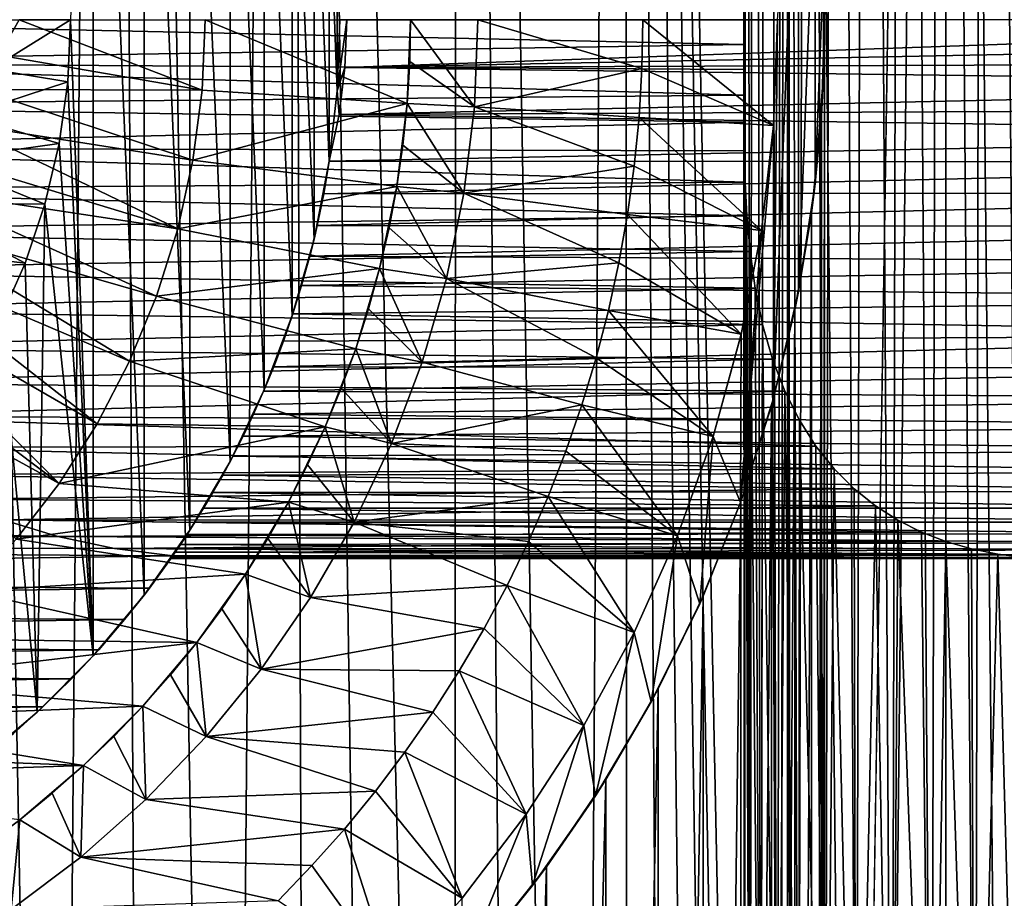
# Model space of a CAD drawing. Header units: metres. Extents: x -30 to 30, y -76 to 64.
# Tile 372 of 541: x 4.62 to 11.93, y 23.48 to 30. Entities that reach past the tile are written whole.
import ezdxf

# ---------------------------------------------------------------- set-up
doc = ezdxf.new("R2010")
doc.units = ezdxf.units.M
doc.layers.add('solid_508511', color=7, linetype='CONTINUOUS')

msp = doc.modelspace()

# ---------------------------------------------------------------- linework, layer by layer
at = {"layer": 'solid_508511'}
for points in [[(4.886701, 9.123749, 22.474878), (5.304138, 57.5, 22.380037), (3.993941, 57.5, 22.650572)], [(4.216583, 9.452147, 22.610184), (4.886701, 9.123749, 22.474878), (3.993941, 57.5, 22.650572)], [(4.886701, 9.123749, 22.474878), (5.537411, 8.744102, 22.323465), (5.304138, 57.5, 22.380037)], [(6.164901, 8.313616, 22.158384), (6.596456, 57.5, 22.033762), (5.304138, 57.5, 22.380037)], [(5.537411, 8.744102, 22.323465), (6.164901, 8.313616, 22.158384), (5.304138, 57.5, 22.380037)], [(6.164901, 8.313616, 22.158384), (6.763581, 7.834317, 21.983038), (6.596456, 57.5, 22.033762)], [(7.85134, 6.743798, 21.618429), (7.866488, 57.5, 21.612919), (6.596456, 57.5, 22.033762)], [(7.327124, 7.309977, 21.80168), (7.85134, 6.743798, 21.618429), (6.596456, 57.5, 22.033762)], [(6.763581, 7.834317, 21.983038), (7.327124, 7.309977, 21.80168), (6.596456, 57.5, 22.033762)], [(7.85134, 6.743798, 21.618429), (8.330356, 6.142282, 21.438404), (7.866488, 57.5, 21.612919)], [(8.760796, 5.510968, 21.266134), (9.10985, 57.5, 21.118963), (7.866488, 57.5, 21.612919)], [(8.330356, 6.142282, 21.438404), (8.760796, 5.510968, 21.266134), (7.866488, 57.5, 21.612919)], [(8.760796, 5.510968, 21.266134), (9.140168, 4.855923, 21.10586), (9.10985, 57.5, 21.118963)], [(10.254039, 1.406145, 20.587732), (10.32235, 57.5, 20.553566), (9.10985, 57.5, 21.118963)], [(10.133088, 2.107877, 20.647532), (10.254039, 1.406145, 20.587732), (9.10985, 57.5, 21.118963)], [(9.962382, 2.805942, 20.730434), (10.133088, 2.107877, 20.647532), (9.10985, 57.5, 21.118963)], [(9.740638, 3.498885, 20.835546), (9.962382, 2.805942, 20.730434), (9.10985, 57.5, 21.118963)], [(9.466598, 4.184027, 20.961477), (9.740638, 3.498885, 20.835546), (9.10985, 57.5, 21.118963)], [(9.140168, 4.855923, 21.10586), (9.466598, 4.184027, 20.961477), (9.10985, 57.5, 21.118963)], [(10.254039, 1.406145, 20.587732), (10.326054, 0.703716, 20.551706), (10.32235, 57.5, 20.553566)], [(11.499981, -54, 19.918594), (11.499999, 57.5, 19.918583), (10.32235, 57.5, 20.553566)], [(10.35, 0.00003, 20.539658), (11.499981, -54, 19.918594), (10.32235, 57.5, 20.553566)], [(10.326054, 0.703716, 20.551706), (10.35, 0.00003, 20.539658), (10.32235, 57.5, 20.553566)], [(10.322361, -54, -20.55356), (10.599998, -0.000289, -20.411762), (11.499999, 57.5, -19.918583)], [(11.499981, -54, -19.918594), (10.322361, -54, -20.55356), (11.499999, 57.5, -19.918583)], [(10.599998, 29.99971, -20.411762), (10.575622, 30.718519, -20.424402), (11.499999, 57.5, -19.918583)], [(10.599998, -0.000289, -20.411762), (10.599998, 29.99971, -20.411762), (11.499999, 57.5, -19.918583)], [(11.499981, -54, 19.918594), (12.638689, -54, 19.216232), (11.499999, 57.5, 19.918583)], [(11.499981, -54, -19.918594), (11.499999, 57.5, -19.918583), (12.638735, 57.5, -19.2162)], [(12.638689, -54, -19.216232), (11.499981, -54, -19.918594), (12.638735, 57.5, -19.2162)], [(12.638689, -54, 19.216232), (12.638735, 57.5, 19.2162), (11.499999, 57.5, 19.918583)], [(10.000314, 30, 7.553102), (10.019211, 51, 7.91537), (10.005083, 19.5, 7.713885)], [(10.019211, 51, 7.91537), (10.045815, 19.5, 8.140492), (10.005083, 19.5, 7.713885)], [(10.019211, 51, 7.91537), (10.076584, 51, 8.326674), (10.045815, 19.5, 8.140492)], [(10.076584, 51, 8.326674), (10.126879, 19.5, 8.561067), (10.045815, 19.5, 8.140492)], [(10.076584, 51, 8.326674), (10.171836, 51, 8.731665), (10.126879, 19.5, 8.561067)], [(10.171836, 51, 8.731665), (10.247416, 19.5, 8.97157), (10.126879, 19.5, 8.561067)], [(10.171836, 51, 8.731665), (10.303877, 51, 9.125592), (10.247416, 19.5, 8.97157)], [(10.303877, 51, 9.125592), (10.406745, 19.5, 9.369562), (10.247416, 19.5, 8.97157)], [(10.303877, 51, 9.125592), (10.471714, 51, 9.50572), (10.406745, 19.5, 9.369562)], [(10.471714, 51, 9.50572), (10.6029, 19.5, 9.750035), (10.406745, 19.5, 9.369562)], [(10.471714, 51, 9.50572), (10.67415, 51, 9.869149), (10.6029, 19.5, 9.750035)], [(10.67415, 51, 9.869149), (10.83431, 19.5, 10.110109), (10.6029, 19.5, 9.750035)], [(10.67415, 51, 9.869149), (10.908773, 51, 10.211659), (10.83431, 19.5, 10.110109)], [(10.908773, 51, 10.211659), (11.099326, 19.5, 10.447104), (10.83431, 19.5, 10.110109)], [(10.908773, 51, 10.211659), (11.174505, 51, 10.53168), (11.099326, 19.5, 10.447104)], [(11.174505, 51, 10.53168), (11.394537, 19.5, 10.756702), (11.099326, 19.5, 10.447104)], [(11.174505, 51, 10.53168), (11.46839, 51, 10.82556), (11.394537, 19.5, 10.756702)], [(11.46839, 51, 10.82556), (11.718252, 19.5, 11.037206), (11.394537, 19.5, 10.756702)], [(11.46839, 51, 10.82556), (11.787989, 51, 11.090961), (11.718252, 19.5, 11.037206)], [(11.787989, 51, 11.090961), (12.067386, 19.5, 11.285813), (11.718252, 19.5, 11.037206)], [(11.787989, 51, 11.090961), (12.131223, 51, 11.326081), (12.067386, 19.5, 11.285813)], [(5, 30, -13.5), (5.167196, 25.277704, -13.5), (5.167195, 34.722298, -13.5)], [(5.546257, 25.729284, -13.5), (5.546256, 34.270718, -13.5), (5.167195, 34.722298, -13.5)], [(5.546257, 25.729284, -13.5), (5.167195, 34.722298, -13.5), (5.167196, 25.277704, -13.5)], [(5.885984, 26.211176, -13.5), (5.885983, 33.788826, -13.5), (5.546256, 34.270718, -13.5)], [(5.885984, 26.211176, -13.5), (5.546256, 34.270718, -13.5), (5.546257, 25.729284, -13.5)], [(6.183922, 26.719894, -13.5), (6.183921, 33.280106, -13.5), (5.885983, 33.788826, -13.5)], [(6.183922, 26.719894, -13.5), (5.885983, 33.788826, -13.5), (5.885984, 26.211176, -13.5)], [(6.438029, 27.251953, -13.5), (6.438029, 32.748047, -13.5), (6.183921, 33.280106, -13.5)], [(6.438029, 27.251953, -13.5), (6.183921, 33.280106, -13.5), (6.183922, 26.719894, -13.5)], [(6.646432, 27.803427, -13.5), (6.646432, 32.196575, -13.5), (6.438029, 32.748047, -13.5)], [(6.646432, 27.803427, -13.5), (6.438029, 32.748047, -13.5), (6.438029, 27.251953, -13.5)], [(6.807707, 28.370552, -13.5), (6.807707, 31.629448, -13.5), (6.646432, 32.196575, -13.5)], [(6.807707, 28.370552, -13.5), (6.646432, 32.196575, -13.5), (6.646432, 27.803427, -13.5)], [(10.221005, 27.190891, -19.5), (10.406131, 32.018024, -19.5), (10.406131, 27.981976, -19.5)], [(10.25, 30, -19.5), (10.406131, 32.018024, -19.5), (10.221005, 27.190891, -19.5)], [(10.406131, 27.981976, -19.5), (10.406131, 32.018024, -19.5), (10.530078, 31.215565, -19.5)], [(6.920686, 28.949228, -13.5), (6.920686, 31.050772, -13.5), (6.807707, 31.629448, -13.5)], [(6.920686, 28.949228, -13.5), (6.807707, 31.629448, -13.5), (6.807707, 28.370552, -13.5)], [(10.406131, 27.981976, -19.5), (10.530078, 31.215565, -19.5), (10.530078, 28.784435, -19.5)], [(10.530078, 28.784435, -19.5), (10.530078, 31.215565, -19.5), (10.592212, 30.406275, -19.5)], [(6.980144, 29.473108, -13.5), (6.920686, 31.050772, -13.5), (6.920686, 28.949228, -13.5)], [(6.980144, 29.473108, -13.5), (6.980144, 30.526892, -13.5), (6.920686, 31.050772, -13.5)], [(10.592212, 30.406275, -19.5), (10.575622, 30.718519, -20.424402), (10.599998, 29.99971, -20.411762)], [(6.980144, 29.473108, -13.5), (7.000002, 30, -13.5), (6.980144, 30.526892, -13.5)], [(10.530078, 28.784435, -19.5), (10.592212, 30.406275, -19.5), (10.592212, 29.593725, -19.5)], [(10.592212, 29.593725, -19.5), (10.592212, 30.406275, -19.5), (10.599998, 29.99971, -20.411762)], [(10.00022, 29.816133, 7.544483), (1.612737, 29.681604, -7), (1.598076, 30, -7)], [(10.00022, 29.816133, 7.544483), (1.598076, 30, -7), (10.000314, 30, 7.553102)], [(4.406791, 29.632786, -14.077931), (4.978665, 29.538649, -13.5), (5, 30, -13.5)], [(4.618802, 30, -13.881198), (4.406791, 29.632786, -14.077931), (5, 30, -13.5)], [(4.466999, 29.73707, -20.619387), (4.618802, 30, -20.702564), (5.977163, 29.47707, -21.5)], [(4.618802, 30, -20.702564), (6, 30, -21.5), (5.977163, 29.47707, -21.5)], [(4.978665, 29.538649, -13.5), (5.167196, 25.277704, -13.5), (5, 30, -13.5)], [(5.977163, 29.47707, -21.5), (6, 30, -21.5), (7.499293, 29.378588, -21.5)], [(6, 30, -21.5), (7.525, 30, -21.5), (7.499293, 29.378588, -21.5)], [(6.980144, 29.473108, -13.5), (7.037836, 29.646278, -13.546719), (7.05256, 30, -13.552557)], [(6.980144, 29.473108, -13.5), (7.05256, 30, -13.552557), (7.000002, 30, -13.5)], [(7.037836, 29.646278, -13.546719), (17.071617, 29.842045, 3.807198), (17.077648, 30, 3.811406)], [(7.037836, 29.646278, -13.546719), (17.077648, 30, 3.811406), (7.05256, 30, -13.552557)], [(7.499299, 29.378599, -37.499996), (7.499293, 29.378588, -21.5), (7.525, 30, -21.5)], [(7.518575, 29.689096, -37.499996), (7.499299, 29.378599, -37.499996), (7.525, 30, -21.5)], [(7.525, 30, -37.5), (7.998981, 29.354282, -38), (7.518575, 29.689096, -37.499996)], [(7.525, 30, -37.5), (7.518575, 29.689096, -37.499996), (7.525, 30, -21.5)], [(7.525, 30, -37.5), (8.025, 30, -38), (7.998981, 29.354282, -38)], [(7.998981, 29.354282, -38), (8.025, 30, -38), (9.242871, 29.636885, -38)], [(8.025, 30, -38), (9.25, 30, -38), (9.242871, 29.636885, -38)], [(10.219926, 29.215384, -37), (9.242871, 29.636885, -38), (9.25, 30, -38)], [(10.219926, 29.215384, -37), (9.25, 30, -38), (10.25, 30, -37)], [(10.00022, 29.816133, 7.544483), (10.000314, 30, 7.553102), (10.005083, 19.5, 7.286115)], [(10.000314, 30, 7.553102), (10.005083, 19.5, 7.713885), (10.005083, 19.5, 7.286115)], [(10.219923, 29.215378, -19.5), (10.25, 30, -19.5), (10.221005, 27.190891, -19.5)], [(10.25, 30, -37), (10.25, 30, -19.5), (10.219923, 29.215378, -19.5)], [(10.219926, 29.215384, -37), (10.25, 30, -37), (10.219923, 29.215378, -19.5)], [(10.575622, 0.71852, -20.424402), (10.575619, 29.281378, -20.424404), (10.599998, 29.99971, -20.411762)], [(10.592212, 29.593725, -19.5), (10.599998, 29.99971, -20.411762), (10.575619, 29.281378, -20.424404)], [(10.599998, -0.000289, -20.411762), (10.575622, 0.71852, -20.424402), (10.599998, 29.99971, -20.411762)], [(7.037836, 29.646278, -13.546719), (17.053278, 29.682137, 3.794495), (17.071617, 29.842045, 3.807198)], [(10.000038, 29.630878, 7.518483), (1.612737, 29.681604, -7), (10.00022, 29.816133, 7.544483)], [(10.000038, 29.630878, 7.518483), (10.00022, 29.816133, 7.544483), (10.005083, 19.5, 7.286115)], [(4.466999, 29.73707, -20.619387), (5.977163, 29.47707, -21.5), (4.319108, 29.480913, -20.54748)], [(7.518575, 29.689096, -37.499996), (7.998981, 29.354282, -38), (7.499299, 29.378599, -37.499996)], [(10.000075, 29.440229, 7.473949), (1.656818, 29.364073, -7), (1.612737, 29.681604, -7)], [(10.000075, 29.440229, 7.473949), (1.612737, 29.681604, -7), (10.000038, 29.630878, 7.518483)], [(4.406791, 29.632786, -14.077931), (4.207068, 29.286856, -14.232921), (4.978665, 29.538649, -13.5)], [(6.980144, 29.473108, -13.5), (6.993772, 29.295151, -13.529198), (7.037836, 29.646278, -13.546719)], [(7.037836, 29.646278, -13.546719), (6.993772, 29.295151, -13.529198), (17.021452, 29.51635, 3.772765)], [(7.037836, 29.646278, -13.546719), (17.021452, 29.51635, 3.772765), (17.053278, 29.682137, 3.794495)], [(7.998981, 29.354282, -38), (9.242871, 29.636885, -38), (9.221481, 29.274269, -38)], [(10.219926, 29.215384, -37), (9.221481, 29.274269, -38), (9.242871, 29.636885, -38)], [(10.000075, 29.440229, 7.473949), (10.000038, 29.630878, 7.518483), (10.005083, 19.5, 7.286115)], [(10.530078, 28.784435, -19.5), (10.592212, 29.593725, -19.5), (10.575619, 29.281378, -20.424404)], [(4.319108, 29.480913, -20.54748), (5.908856, 28.958158, -21.5), (4.174129, 29.229803, -20.486511)], [(4.207068, 29.286856, -14.232921), (4.914877, 29.08131, -13.5), (4.978665, 29.538649, -13.5)], [(4.319108, 29.480913, -20.54748), (5.977163, 29.47707, -21.5), (5.908856, 28.958158, -21.5)], [(4.978665, 29.538649, -13.5), (4.914877, 29.08131, -13.5), (5.167196, 25.277704, -13.5)], [(5.908856, 28.958158, -21.5), (5.977163, 29.47707, -21.5), (7.499293, 29.378588, -21.5)], [(6.980144, 29.473108, -13.5), (6.920686, 28.949228, -13.5), (6.993772, 29.295151, -13.529198)], [(6.993772, 29.295151, -13.529198), (16.973608, 29.340031, 3.740842), (17.021452, 29.51635, 3.772765)], [(10.000932, 29.240021, 7.408419), (1.656818, 29.364073, -7), (10.000075, 29.440229, 7.473949)], [(10.000932, 29.240021, 7.408419), (10.000075, 29.440229, 7.473949), (10.005083, 19.5, 7.286115)], [(10.000932, 29.240021, 7.408419), (1.730384, 29.049429, -7), (1.656818, 29.364073, -7)], [(5.908856, 28.958158, -21.5), (7.499293, 29.378588, -21.5), (7.422379, 28.761482, -21.5)], [(6.993772, 29.295151, -13.529198), (16.906176, 29.149515, 3.697327), (16.973608, 29.340031, 3.740842)], [(7.42239, 28.761553, -37.499996), (7.422379, 28.761482, -21.5), (7.499293, 29.378588, -21.5)], [(7.467206, 29.069166, -37.499996), (7.42239, 28.761553, -37.499996), (7.499293, 29.378588, -21.5)], [(7.499299, 29.378599, -37.499996), (7.921102, 28.712803, -38), (7.467206, 29.069166, -37.499996)], [(7.499299, 29.378599, -37.499996), (7.467206, 29.069166, -37.499996), (7.499293, 29.378588, -21.5)], [(7.499299, 29.378599, -37.499996), (7.998981, 29.354282, -38), (7.921102, 28.712803, -38)], [(7.921102, 28.712803, -38), (7.998981, 29.354282, -38), (9.185873, 28.912682, -38)], [(7.998981, 29.354282, -38), (9.221481, 29.274269, -38), (9.185873, 28.912682, -38)], [(4.207068, 29.286856, -14.232921), (4.015855, 28.955664, -14.350577), (4.914877, 29.08131, -13.5)], [(6.993772, 29.295151, -13.529198), (6.920686, 28.949228, -13.5), (16.906176, 29.149515, 3.697327)], [(10.129875, 28.435352, -37), (9.185873, 28.912682, -38), (9.221481, 29.274269, -38)], [(10.129875, 28.435352, -37), (9.221481, 29.274269, -38), (10.219926, 29.215384, -37)], [(10.502293, 1.435873, -20.462206), (10.50224, 28.563742, -20.462233), (10.575619, 29.281378, -20.424404)], [(10.530078, 28.784435, -19.5), (10.575619, 29.281378, -20.424404), (10.50224, 28.563742, -20.462233)], [(10.575622, 0.71852, -20.424402), (10.502293, 1.435873, -20.462206), (10.575619, 29.281378, -20.424404)], [(10.003689, 29.025465, 7.317835), (1.730384, 29.049429, -7), (10.000932, 29.240021, 7.408419)], [(4.174129, 29.229803, -20.486511), (5.795552, 28.447083, -21.5), (4.03107, 28.982018, -20.436298)], [(4.174129, 29.229803, -20.486511), (5.908856, 28.958158, -21.5), (5.795552, 28.447083, -21.5)], [(10.219923, 29.215378, -19.5), (10.221005, 27.190891, -19.5), (9.97617, 26.417252, -19.5)], [(10.12987, 28.435324, -19.5), (10.219923, 29.215378, -19.5), (9.97617, 26.417252, -19.5)], [(10.003689, 29.025465, 7.317835), (10.000932, 29.240021, 7.408419), (10.005083, 19.5, 7.286115)], [(10.219926, 29.215384, -37), (10.219923, 29.215378, -19.5), (10.12987, 28.435324, -19.5)], [(10.129875, 28.435352, -37), (10.219926, 29.215384, -37), (10.12987, 28.435324, -19.5)], [(16.906176, 29.149515, 3.697327), (6.920686, 28.949228, -13.5), (16.814663, 28.941772, 3.640941)], [(10.010162, 28.793875, 7.197742), (1.833847, 28.738335, -7), (1.730384, 29.049429, -7)], [(10.010162, 28.793875, 7.197742), (1.730384, 29.049429, -7), (10.003689, 29.025465, 7.317835)], [(4.015855, 28.955664, -14.350577), (4.80912, 28.63166, -13.5), (4.914877, 29.08131, -13.5)], [(4.914877, 29.08131, -13.5), (4.80912, 28.63166, -13.5), (5.167196, 25.277704, -13.5)], [(7.467206, 29.069166, -37.499996), (7.921102, 28.712803, -38), (7.42239, 28.761553, -37.499996)], [(4.03107, 28.982018, -20.436298), (5.795552, 28.447083, -21.5), (3.889006, 28.735956, -20.396841)], [(5.795552, 28.447083, -21.5), (5.908856, 28.958158, -21.5), (7.422379, 28.761482, -21.5)], [(10.010162, 28.793875, 7.197742), (10.003689, 29.025465, 7.317835), (10.005083, 19.5, 7.286115)], [(4.015855, 28.955664, -14.350577), (3.829648, 28.633144, -14.433737), (4.80912, 28.63166, -13.5)], [(6.879678, 28.707703, -13.422986), (6.920686, 28.949228, -13.5), (6.807707, 28.370552, -13.5)], [(16.814663, 28.941772, 3.640941), (6.920686, 28.949228, -13.5), (6.879678, 28.707703, -13.422986)], [(16.814663, 28.941772, 3.640941), (6.879678, 28.707703, -13.422986), (16.693377, 28.713724, 3.570738)], [(7.921102, 28.712803, -38), (9.185873, 28.912682, -38), (9.136121, 28.553001, -38)], [(10.129875, 28.435352, -37), (9.136121, 28.553001, -38), (9.185873, 28.912682, -38)], [(10.023155, 28.544376, 7.044078), (1.833847, 28.738335, -7), (10.010162, 28.793875, 7.197742)], [(10.023155, 28.544376, 7.044078), (1.96724, 28.433037, -7), (1.833847, 28.738335, -7)], [(5.795552, 28.447083, -21.5), (7.422379, 28.761482, -21.5), (7.29473, 28.1527, -21.5)], [(7.294737, 28.152723, -37.499996), (7.29473, 28.1527, -21.5), (7.422379, 28.761482, -21.5)], [(7.364861, 28.455832, -37.499996), (7.294737, 28.152723, -37.499996), (7.422379, 28.761482, -21.5)], [(7.42239, 28.761553, -37.499996), (7.79182, 28.079521, -38), (7.364861, 28.455832, -37.499996)], [(7.42239, 28.761553, -37.499996), (7.364861, 28.455832, -37.499996), (7.422379, 28.761482, -21.5)], [(7.42239, 28.761553, -37.499996), (7.921102, 28.712803, -38), (7.79182, 28.079521, -38)], [(10.010162, 28.793875, 7.197742), (10.005083, 19.5, 7.286115), (10.045815, 19.5, 6.859508)], [(10.023155, 28.544376, 7.044078), (10.010162, 28.793875, 7.197742), (10.045815, 19.5, 6.859508)], [(10.406131, 27.981976, -19.5), (10.530078, 28.784435, -19.5), (10.50224, 28.563742, -20.462233)], [(3.889006, 28.735956, -20.396841), (5.638171, 27.947914, -21.5), (3.747262, 28.490448, -20.368334)], [(3.889006, 28.735956, -20.396841), (5.795552, 28.447083, -21.5), (5.638171, 27.947914, -21.5)], [(6.831406, 28.472948, -13.329688), (6.879678, 28.707703, -13.422986), (6.807707, 28.370552, -13.5)], [(16.693377, 28.713724, 3.570738), (6.879678, 28.707703, -13.422986), (6.831406, 28.472948, -13.329688)], [(16.693377, 28.713724, 3.570738), (6.831406, 28.472948, -13.329688), (16.536497, 28.464306, 3.487186)], [(7.79182, 28.079521, -38), (7.921102, 28.712803, -38), (9.072279, 28.195499, -38)], [(7.921102, 28.712803, -38), (9.136121, 28.553001, -38), (9.072279, 28.195499, -38)], [(3.829648, 28.633144, -14.433737), (3.646275, 28.315533, -14.483441), (4.662376, 28.193827, -13.5)], [(3.829648, 28.633144, -14.433737), (4.662376, 28.193827, -13.5), (4.80912, 28.63166, -13.5)], [(4.80912, 28.63166, -13.5), (4.662376, 28.193827, -13.5), (4.751496, 24.859644, -13.5)], [(4.80912, 28.63166, -13.5), (4.751496, 24.859644, -13.5), (5.167196, 25.277704, -13.5)], [(10.046385, 28.280107, 6.855553), (1.96724, 28.433037, -7), (10.023155, 28.544376, 7.044078)], [(9.980388, 27.664541, -37), (9.072279, 28.195499, -38), (9.136121, 28.553001, -38)], [(9.980388, 27.664541, -37), (9.136121, 28.553001, -38), (10.129875, 28.435352, -37)], [(10.046385, 28.280107, 6.855553), (10.023155, 28.544376, 7.044078), (10.045815, 19.5, 6.859508)], [(10.379054, 2.152926, -20.52499), (10.378965, 27.84663, -20.525036), (10.50224, 28.563742, -20.462233)], [(10.406131, 27.981976, -19.5), (10.50224, 28.563742, -20.462233), (10.378965, 27.84663, -20.525036)], [(10.502293, 1.435873, -20.462206), (10.379054, 2.152926, -20.52499), (10.50224, 28.563742, -20.462233)], [(3.747262, 28.490448, -20.368334), (5.437827, 27.464247, -21.5), (3.605686, 28.245232, -20.351082)], [(3.747262, 28.490448, -20.368334), (5.638171, 27.947914, -21.5), (5.437827, 27.464247, -21.5)], [(5.638171, 27.947914, -21.5), (5.795552, 28.447083, -21.5), (7.29473, 28.1527, -21.5)], [(6.77661, 28.245703, -13.220076), (6.831406, 28.472948, -13.329688), (6.807707, 28.370552, -13.5)], [(16.536497, 28.464306, 3.487186), (6.831406, 28.472948, -13.329688), (6.77661, 28.245703, -13.220076)], [(16.536497, 28.464306, 3.487186), (6.77661, 28.245703, -13.220076), (16.340538, 28.196878, 3.393612)], [(7.364861, 28.455832, -37.499996), (7.79182, 28.079521, -38), (7.294737, 28.152723, -37.499996)], [(10.046385, 28.280107, 6.855553), (2.130986, 28.134779, -7), (1.96724, 28.433037, -7)], [(9.980381, 27.664522, -19.5), (10.12987, 28.435324, -19.5), (9.97617, 26.417252, -19.5)], [(10.129875, 28.435352, -37), (10.12987, 28.435324, -19.5), (9.980381, 27.664522, -19.5)], [(9.980388, 27.664541, -37), (10.129875, 28.435352, -37), (9.980381, 27.664522, -19.5)], [(3.646275, 28.315533, -14.483441), (4.475797, 27.771267, -13.5), (4.662376, 28.193827, -13.5)], [(6.77661, 28.245703, -13.220076), (6.807707, 28.370552, -13.5), (6.646432, 27.803427, -13.5)], [(10.083994, 28.007328, 6.634614), (2.130986, 28.134779, -7), (10.046385, 28.280107, 6.855553)], [(3.605686, 28.245232, -20.351082), (5.196173, 27.000036, -21.5), (3.464102, 28, -20.345303)], [(3.605686, 28.245232, -20.351082), (5.437827, 27.464247, -21.5), (5.196173, 27.000036, -21.5)], [(6.715975, 28.026253, -13.093792), (6.77661, 28.245703, -13.220076), (6.646432, 27.803427, -13.5)], [(16.340538, 28.196878, 3.393612), (6.77661, 28.245703, -13.220076), (6.715975, 28.026253, -13.093792)], [(10.046385, 28.280107, 6.855553), (10.045815, 19.5, 6.859508), (10.126879, 19.5, 6.438933)], [(10.083994, 28.007328, 6.634614), (10.046385, 28.280107, 6.855553), (10.126879, 19.5, 6.438933)], [(4.662376, 28.193827, -13.5), (4.475797, 27.771267, -13.5), (4.751496, 24.859644, -13.5)], [(5.638171, 27.947914, -21.5), (7.29473, 28.1527, -21.5), (7.117287, 27.556669, -21.5)], [(16.340538, 28.196878, 3.393612), (6.715975, 28.026253, -13.093792), (16.110823, 27.924358, 3.298185)], [(7.117309, 27.556738, -37.499996), (7.117287, 27.556669, -21.5), (7.29473, 28.1527, -21.5)], [(7.212173, 27.852867, -37.499996), (7.117309, 27.556738, -37.499996), (7.29473, 28.1527, -21.5)], [(7.294737, 28.152723, -37.499996), (7.61204, 27.458826, -38), (7.212173, 27.852867, -37.499996)], [(7.294737, 28.152723, -37.499996), (7.212173, 27.852867, -37.499996), (7.29473, 28.1527, -21.5)], [(7.294737, 28.152723, -37.499996), (7.79182, 28.079521, -38), (7.61204, 27.458826, -38)], [(7.79182, 28.079521, -38), (9.072279, 28.195499, -38), (8.994427, 27.840668, -38)], [(9.980388, 27.664541, -37), (8.994427, 27.840668, -38), (9.072279, 28.195499, -38)], [(10.083994, 28.007328, 6.634614), (2.325296, 27.845528, -7), (2.130986, 28.134779, -7)], [(7.61204, 27.458826, -38), (7.79182, 28.079521, -38), (8.902672, 27.489037, -38)], [(7.79182, 28.079521, -38), (8.994427, 27.840668, -38), (8.902672, 27.489037, -38)], [(10.139123, 27.736692, 6.389707), (2.325296, 27.845528, -7), (10.083994, 28.007328, 6.634614)], [(6.650524, 27.815845, -12.950983), (6.715975, 28.026253, -13.093792), (6.646432, 27.803427, -13.5)], [(16.110823, 27.924358, 3.298185), (6.715975, 28.026253, -13.093792), (6.650524, 27.815845, -12.950983)], [(10.139123, 27.736692, 6.389707), (10.083994, 28.007328, 6.634614), (10.126879, 19.5, 6.438933)], [(3.464102, 28, -20.345303), (4.914846, 26.558449, -21.5), (3.322517, 27.754768, -20.351082)], [(3.464102, 28, -20.345303), (5.196173, 27.000036, -21.5), (4.914846, 26.558449, -21.5)], [(5.437827, 27.464247, -21.5), (5.638171, 27.947914, -21.5), (7.117287, 27.556669, -21.5)], [(10.221005, 27.190891, -19.5), (10.406131, 27.981976, -19.5), (10.378965, 27.84663, -20.525036)], [(16.110823, 27.924358, 3.298185), (6.650524, 27.815845, -12.950983), (15.857697, 27.660292, 3.209702)], [(10.139123, 27.736692, 6.389707), (2.549958, 27.56785, -7), (2.325296, 27.845528, -7)], [(6.581141, 27.614927, -12.791359), (6.646432, 27.803427, -13.5), (6.438029, 27.251953, -13.5)], [(6.581141, 27.614927, -12.791359), (6.650524, 27.815845, -12.950983), (6.646432, 27.803427, -13.5)], [(15.857697, 27.660292, 3.209702), (6.650524, 27.815845, -12.950983), (6.581141, 27.614927, -12.791359)], [(7.212173, 27.852867, -37.499996), (7.61204, 27.458826, -38), (7.117309, 27.556738, -37.499996)], [(9.772314, 26.907368, -37), (8.902672, 27.489037, -38), (8.994427, 27.840668, -38)], [(9.772314, 26.907368, -37), (8.994427, 27.840668, -38), (9.980388, 27.664541, -37)], [(10.204939, 2.866962, -20.612114), (10.204907, 27.132915, -20.612129), (10.378965, 27.84663, -20.525036)], [(10.221005, 27.190891, -19.5), (10.378965, 27.84663, -20.525036), (10.204907, 27.132915, -20.612129)], [(10.379054, 2.152926, -20.52499), (10.204939, 2.866962, -20.612114), (10.378965, 27.84663, -20.525036)], [(10.212739, 27.479347, 6.132743), (2.549958, 27.56785, -7), (10.139123, 27.736692, 6.389707)], [(3.322517, 27.754768, -20.351082), (4.914846, 26.558449, -21.5), (3.180942, 27.509552, -20.368334)], [(4.475797, 27.771267, -13.5), (4.302047, 24.478008, -13.5), (4.751496, 24.859644, -13.5)], [(10.139123, 27.736692, 6.389707), (10.126879, 19.5, 6.438933), (10.247416, 19.5, 6.02843)], [(10.212739, 27.479347, 6.132743), (10.139123, 27.736692, 6.389707), (10.247416, 19.5, 6.02843)], [(15.857697, 27.660292, 3.209702), (6.581141, 27.614927, -12.791359), (6.508534, 27.423376, -12.613993)], [(15.857697, 27.660292, 3.209702), (6.508534, 27.423376, -12.613993), (15.59082, 27.413187, 3.134211)], [(9.980388, 27.664541, -37), (9.980381, 27.664522, -19.5), (9.772305, 26.907341, -19.5)], [(9.772314, 26.907368, -37), (9.980388, 27.664541, -37), (9.772305, 26.907341, -19.5)], [(9.772305, 26.907341, -19.5), (9.980381, 27.664522, -19.5), (9.97617, 26.417252, -19.5)], [(10.212739, 27.479347, 6.132743), (2.805204, 27.303654, -7), (2.549958, 27.56785, -7)], [(6.508534, 27.423376, -12.613993), (6.581141, 27.614927, -12.791359), (6.438029, 27.251953, -13.5)], [(3.180942, 27.509552, -20.368334), (4.914846, 26.558449, -21.5), (4.596326, 26.143351, -21.5)], [(5.437827, 27.464247, -21.5), (7.117287, 27.556669, -21.5), (6.891167, 26.977177, -21.5)], [(6.891175, 26.977198, -37.499996), (6.891167, 26.977177, -21.5), (7.117287, 27.556669, -21.5)], [(7.010242, 27.264652, -37.499996), (6.891175, 26.977198, -37.499996), (7.117287, 27.556669, -21.5)], [(7.117309, 27.556738, -37.499996), (7.382826, 26.854433, -38), (7.010242, 27.264652, -37.499996)], [(7.117309, 27.556738, -37.499996), (7.010242, 27.264652, -37.499996), (7.117287, 27.556669, -21.5)], [(7.117309, 27.556738, -37.499996), (7.61204, 27.458826, -38), (7.382826, 26.854433, -38)], [(10.304389, 27.24147, 5.873087), (2.805204, 27.303654, -7), (10.212739, 27.479347, 6.132743)], [(5.196173, 27.000036, -21.5), (5.437827, 27.464247, -21.5), (6.891167, 26.977177, -21.5)], [(6.433765, 27.241983, -12.418592), (6.508534, 27.423376, -12.613993), (6.438029, 27.251953, -13.5)], [(15.59082, 27.413187, 3.134211), (6.508534, 27.423376, -12.613993), (6.433765, 27.241983, -12.418592)], [(7.382826, 26.854433, -38), (7.61204, 27.458826, -38), (8.797281, 27.141615, -38)], [(7.61204, 27.458826, -38), (8.902672, 27.489037, -38), (8.797281, 27.141615, -38)], [(9.772314, 26.907368, -37), (8.797281, 27.141615, -38), (8.902672, 27.489037, -38)], [(10.304389, 27.24147, 5.873087), (10.212739, 27.479347, 6.132743), (10.247416, 19.5, 6.02843)], [(15.59082, 27.413187, 3.134211), (6.433765, 27.241983, -12.418592), (15.317433, 27.187109, 3.074867)], [(10.304389, 27.24147, 5.873087), (3.089878, 27.056135, -7), (2.805204, 27.303654, -7)], [(10.412542, 27.026348, 5.617796), (3.089878, 27.056135, -7), (10.304389, 27.24147, 5.873087)], [(6.433765, 27.241983, -12.418592), (6.438029, 27.251953, -13.5), (6.183922, 26.719894, -13.5)], [(6.357682, 27.070856, -12.2041), (6.433765, 27.241983, -12.418592), (6.183922, 26.719894, -13.5)], [(15.317433, 27.187109, 3.074867), (6.433765, 27.241983, -12.418592), (6.357682, 27.070856, -12.2041)], [(7.010242, 27.264652, -37.499996), (7.382826, 26.854433, -38), (6.891175, 26.977198, -37.499996)], [(10.304389, 27.24147, 5.873087), (10.247416, 19.5, 6.02843), (10.406745, 19.5, 5.630438)], [(10.412542, 27.026348, 5.617796), (10.304389, 27.24147, 5.873087), (10.406745, 19.5, 5.630438)], [(15.317433, 27.187109, 3.074867), (6.357682, 27.070856, -12.2041), (15.042487, 26.983385, 3.032819)], [(7.382826, 26.854433, -38), (8.797281, 27.141615, -38), (8.678308, 26.798529, -38)], [(9.506924, 26.168432, -37), (8.678308, 26.798529, -38), (8.797281, 27.141615, -38)], [(9.506924, 26.168432, -37), (8.797281, 27.141615, -38), (9.772314, 26.907368, -37)], [(9.97617, 26.417252, -19.5), (10.221005, 27.190891, -19.5), (9.978395, 26.42345, -20.722733)], [(10.221005, 27.190891, -19.5), (10.204907, 27.132915, -20.612129), (9.978395, 26.42345, -20.722733)], [(9.978572, 3.576053, -20.722647), (9.978395, 26.42345, -20.722733), (10.204907, 27.132915, -20.612129)], [(10.204939, 2.866962, -20.612114), (9.978572, 3.576053, -20.722647), (10.204907, 27.132915, -20.612129)], [(10.535513, 26.834568, 5.370954), (3.40348, 26.827686, -7), (3.089878, 27.056135, -7)], [(10.535513, 26.834568, 5.370954), (3.089878, 27.056135, -7), (10.412542, 27.026348, 5.617796)], [(6.281, 26.909849, -11.968687), (6.357682, 27.070856, -12.2041), (6.183922, 26.719894, -13.5)], [(15.042487, 26.983385, 3.032819), (6.357682, 27.070856, -12.2041), (6.281, 26.909849, -11.968687)], [(4.914846, 26.558449, -21.5), (5.196173, 27.000036, -21.5), (6.891167, 26.977177, -21.5)], [(15.042487, 26.983385, 3.032819), (6.281, 26.909849, -11.968687), (14.769279, 26.801924, 3.008064)], [(10.412542, 27.026348, 5.617796), (10.406745, 19.5, 5.630438), (10.6029, 19.5, 5.249965)], [(10.535513, 26.834568, 5.370954), (10.412542, 27.026348, 5.617796), (10.6029, 19.5, 5.249965)], [(4.914846, 26.558449, -21.5), (6.891167, 26.977177, -21.5), (6.618061, 26.418541, -21.5)], [(6.204791, 26.759541, -11.711108), (6.281, 26.909849, -11.968687), (6.183922, 26.719894, -13.5)], [(14.769279, 26.801924, 3.008064), (6.281, 26.909849, -11.968687), (6.204791, 26.759541, -11.711108)], [(6.618083, 26.418573, -37.499996), (6.618061, 26.418541, -21.5), (6.891167, 26.977177, -21.5)], [(6.76044, 26.695143, -37.499996), (6.618083, 26.418573, -37.499996), (6.891167, 26.977177, -21.5)], [(6.891175, 26.977198, -37.499996), (7.105839, 26.270695, -38), (6.76044, 26.695143, -37.499996)], [(6.891175, 26.977198, -37.499996), (6.76044, 26.695143, -37.499996), (6.891167, 26.977177, -21.5)], [(6.891175, 26.977198, -37.499996), (7.382826, 26.854433, -38), (7.105839, 26.270695, -38)], [(7.105839, 26.270695, -38), (7.382826, 26.854433, -38), (8.545897, 26.460209, -38)], [(7.382826, 26.854433, -38), (8.678308, 26.798529, -38), (8.545897, 26.460209, -38)], [(9.772314, 26.907368, -37), (9.772305, 26.907341, -19.5), (9.506908, 26.168398, -19.5)], [(9.506924, 26.168432, -37), (9.772314, 26.907368, -37), (9.506908, 26.168398, -19.5)], [(9.506908, 26.168398, -19.5), (9.772305, 26.907341, -19.5), (9.67251, 25.663815, -19.5)], [(9.772305, 26.907341, -19.5), (9.97617, 26.417252, -19.5), (9.67251, 25.663815, -19.5)], [(10.67156, 26.66571, 5.135037), (3.40348, 26.827686, -7), (10.535513, 26.834568, 5.370954)], [(10.67156, 26.66571, 5.135037), (3.744213, 26.62146, -7), (3.40348, 26.827686, -7)], [(14.769279, 26.801924, 3.008064), (6.204791, 26.759541, -11.711108), (14.5, 26.641972, 3)], [(9.506924, 26.168432, -37), (8.545897, 26.460209, -38), (8.678308, 26.798529, -38)], [(10.67156, 26.66571, 5.135037), (10.535513, 26.834568, 5.370954), (10.6029, 19.5, 5.249965)], [(6.129839, 26.6199, -11.428573), (6.183922, 26.719894, -13.5), (5.885984, 26.211176, -13.5)], [(6.129839, 26.6199, -11.428573), (6.204791, 26.759541, -11.711108), (6.183922, 26.719894, -13.5)], [(14.5, 26.641972, 3), (6.204791, 26.759541, -11.711108), (6.129839, 26.6199, -11.428573)], [(6.76044, 26.695143, -37.499996), (7.105839, 26.270695, -38), (6.618083, 26.418573, -37.499996)], [(10.819113, 26.518759, 4.911358), (3.744213, 26.62146, -7), (10.67156, 26.66571, 5.135037)], [(10.819113, 26.518759, 4.911358), (4.109855, 26.440464, -7), (3.744213, 26.62146, -7)], [(6.057162, 26.491327, -11.118102), (6.129839, 26.6199, -11.428573), (5.885984, 26.211176, -13.5)], [(14.227068, 26.498003, 3.008285), (6.129839, 26.6199, -11.428573), (6.057162, 26.491327, -11.118102)], [(14.227068, 26.498003, 3.008285), (14.5, 26.641972, 3), (6.129839, 26.6199, -11.428573)], [(10.67156, 26.66571, 5.135037), (10.6029, 19.5, 5.249965), (10.83431, 19.5, 4.88989)], [(10.819113, 26.518759, 4.911358), (10.67156, 26.66571, 5.135037), (10.83431, 19.5, 4.88989)], [(4.596326, 26.143351, -21.5), (4.914846, 26.558449, -21.5), (6.618061, 26.418541, -21.5)], [(10.976858, 26.392488, 4.700452), (4.109855, 26.440464, -7), (10.819113, 26.518759, 4.911358)], [(5.988014, 26.374577, -10.776527), (6.057162, 26.491327, -11.118102), (5.885984, 26.211176, -13.5)], [(13.960792, 26.37464, 3.032422), (6.057162, 26.491327, -11.118102), (5.988014, 26.374577, -10.776527)], [(14.227068, 26.498003, 3.008285), (6.057162, 26.491327, -11.118102), (13.960792, 26.37464, 3.032422)], [(10.976858, 26.392488, 4.700452), (10.819113, 26.518759, 4.911358), (10.83431, 19.5, 4.88989)], [(10.976858, 26.392488, 4.700452), (4.498085, 26.287287, -7), (4.109855, 26.440464, -7)], [(4.596326, 26.143351, -21.5), (6.618061, 26.418541, -21.5), (6.299626, 25.884136, -21.5)], [(6.29965, 25.884172, -37.499996), (6.299626, 25.884136, -21.5), (6.618061, 26.418541, -21.5)], [(6.464381, 26.148066, -37.499996), (6.29965, 25.884172, -37.499996), (6.618061, 26.418541, -21.5)], [(6.618083, 26.418573, -37.499996), (6.782602, 25.710829, -38), (6.464381, 26.148066, -37.499996)], [(6.618083, 26.418573, -37.499996), (6.464381, 26.148066, -37.499996), (6.618061, 26.418541, -21.5)], [(6.618083, 26.418573, -37.499996), (7.105839, 26.270695, -38), (6.782602, 25.710829, -38)], [(7.105839, 26.270695, -38), (8.545897, 26.460209, -38), (8.400254, 26.127251, -38)], [(9.185692, 25.45186, -37), (8.400254, 26.127251, -38), (8.545897, 26.460209, -38)], [(9.185692, 25.45186, -37), (8.545897, 26.460209, -38), (9.506924, 26.168432, -37)], [(9.67251, 25.663815, -19.5), (9.97617, 26.417252, -19.5), (9.698339, 25.721907, -20.855268)], [(9.698462, 4.277805, -20.855211), (9.698339, 25.721907, -20.855268), (9.978395, 26.42345, -20.722733)], [(9.97617, 26.417252, -19.5), (9.978395, 26.42345, -20.722733), (9.698339, 25.721907, -20.855268)], [(9.978572, 3.576053, -20.722647), (9.698462, 4.277805, -20.855211), (9.978395, 26.42345, -20.722733)], [(4.904557, 26.164854, -7), (-5.809138, 26.094374, -7), (-5.969031, 26.34341, -7)], [(4.498085, 26.287287, -7), (4.904557, 26.164854, -7), (-5.969031, 26.34341, -7)], [(11.143622, 26.2857, 4.502546), (4.498085, 26.287287, -7), (10.976858, 26.392488, 4.700452)], [(5.923591, 26.270247, -10.398617), (5.988014, 26.374577, -10.776527), (5.885984, 26.211176, -13.5)], [(13.701735, 26.270655, 3.071369), (5.988014, 26.374577, -10.776527), (5.923591, 26.270247, -10.398617)], [(13.960792, 26.37464, 3.032422), (5.988014, 26.374577, -10.776527), (13.701735, 26.270655, 3.071369)], [(10.976858, 26.392488, 4.700452), (10.83431, 19.5, 4.88989), (11.099326, 19.5, 4.552896)], [(11.143622, 26.2857, 4.502546), (10.976858, 26.392488, 4.700452), (11.099326, 19.5, 4.552896)], [(11.31857, 26.197231, 4.317469), (4.904557, 26.164854, -7), (4.498085, 26.287287, -7)], [(11.31857, 26.197231, 4.317469), (4.498085, 26.287287, -7), (11.143622, 26.2857, 4.502546)], [(5.865639, 26.179754, -9.97963), (5.923591, 26.270247, -10.398617), (5.885984, 26.211176, -13.5)], [(13.449784, 26.184782, 3.124266), (5.923591, 26.270247, -10.398617), (5.865639, 26.179754, -9.97963)], [(13.701735, 26.270655, 3.071369), (5.923591, 26.270247, -10.398617), (13.449784, 26.184782, 3.124266)], [(6.782602, 25.710829, -38), (7.105839, 26.270695, -38), (8.241816, 25.800594, -38)], [(7.105839, 26.270695, -38), (8.400254, 26.127251, -38), (8.241816, 25.800594, -38)], [(11.143622, 26.2857, 4.502546), (11.099326, 19.5, 4.552896), (11.394537, 19.5, 4.243298)], [(11.31857, 26.197231, 4.317469), (11.143622, 26.2857, 4.502546), (11.394537, 19.5, 4.243298)], [(11.501101, 26.126036, 4.144915), (4.904557, 26.164854, -7), (11.31857, 26.197231, 4.317469)], [(5.865639, 26.179754, -9.97963), (5.885984, 26.211176, -13.5), (5.546257, 25.729284, -13.5)], [(5.816047, 26.10467, -9.512389), (5.865639, 26.179754, -9.97963), (5.546257, 25.729284, -13.5)], [(13.205531, 26.116222, 3.190203), (5.865639, 26.179754, -9.97963), (5.816047, 26.10467, -9.512389)], [(13.449784, 26.184782, 3.124266), (5.865639, 26.179754, -9.97963), (13.205531, 26.116222, 3.190203)], [(11.501101, 26.126036, 4.144915), (11.31857, 26.197231, 4.317469), (11.394537, 19.5, 4.243298)], [(4.904557, 26.164854, -7), (5.326186, 26.075079, -7), (-5.809138, 26.094374, -7)], [(4.242556, 25.757278, -21.5), (4.596326, 26.143351, -21.5), (6.299626, 25.884136, -21.5)], [(11.501101, 26.126036, 4.144915), (5.326186, 26.075079, -7), (4.904557, 26.164854, -7)], [(11.690528, 26.071335, 3.984766), (5.326186, 26.075079, -7), (11.501101, 26.126036, 4.144915)], [(13.205531, 26.116222, 3.190203), (5.816047, 26.10467, -9.512389), (12.968303, 26.063971, 3.268699)], [(6.464381, 26.148066, -37.499996), (6.782602, 25.710829, -38), (6.29965, 25.884172, -37.499996)], [(9.185692, 25.45186, -37), (8.241816, 25.800594, -38), (8.400254, 26.127251, -38)], [(9.506924, 26.168432, -37), (9.506908, 26.168398, -19.5), (9.185688, 25.451859, -19.5)], [(9.185692, 25.45186, -37), (9.506924, 26.168432, -37), (9.185688, 25.451859, -19.5)], [(9.185688, 25.451859, -19.5), (9.506908, 26.168398, -19.5), (9.31211, 24.93594, -19.5)], [(9.506908, 26.168398, -19.5), (9.67251, 25.663815, -19.5), (9.31211, 24.93594, -19.5)], [(11.501101, 26.126036, 4.144915), (11.394537, 19.5, 4.243298), (11.718252, 19.5, 3.962794)], [(11.690528, 26.071335, 3.984766), (11.501101, 26.126036, 4.144915), (11.718252, 19.5, 3.962794)], [(5.758276, 26.019766, -7), (-5.638849, 25.852304, -7), (-5.809138, 26.094374, -7)], [(5.326186, 26.075079, -7), (5.758276, 26.019766, -7), (-5.809138, 26.094374, -7)], [(11.886896, 26.032372, 3.836438), (5.758276, 26.019766, -7), (5.326186, 26.075079, -7)], [(11.886896, 26.032372, 3.836438), (5.326186, 26.075079, -7), (11.690528, 26.071335, 3.984766)], [(5.77729, 26.047417, -8.98953), (5.816047, 26.10467, -9.512389), (5.546257, 25.729284, -13.5)], [(5.752329, 26.011177, -8.402269), (5.77729, 26.047417, -8.98953), (5.546257, 25.729284, -13.5)], [(12.738334, 26.027483, 3.359163), (5.77729, 26.047417, -8.98953), (5.752329, 26.011177, -8.402269)], [(12.089755, 26.008711, 3.699905), (5.758276, 26.019766, -7), (11.886896, 26.032372, 3.836438)], [(12.968303, 26.063971, 3.268699), (5.816047, 26.10467, -9.512389), (5.77729, 26.047417, -8.98953)], [(12.968303, 26.063971, 3.268699), (5.77729, 26.047417, -8.98953), (12.738334, 26.027483, 3.359163)], [(11.886896, 26.032372, 3.836438), (11.690528, 26.071335, 3.984766), (11.718252, 19.5, 3.962794)], [(11.886896, 26.032372, 3.836438), (11.718252, 19.5, 3.962794), (12.067386, 19.5, 3.714186)], [(12.089755, 26.008711, 3.699905), (11.886896, 26.032372, 3.836438), (12.067386, 19.5, 3.714186)], [(5.758276, 26.019766, -7), (5.584857, 25.779886, -7), (-5.638849, 25.852304, -7)], [(5.744688, 26.000179, -7.742048), (5.752329, 26.011177, -8.402269), (5.546257, 25.729284, -13.5)], [(5.744688, 26.000179, -7.742048), (5.546257, 25.729284, -13.5), (5.584857, 25.779886, -7)], [(5.744688, 26.000179, -7.742048), (5.584857, 25.779886, -7), (5.758276, 26.019766, -7)], [(12.089755, 26.008711, 3.699905), (5.744688, 26.000179, -7.742048), (5.758276, 26.019766, -7)], [(12.515524, 26.006285, 3.461206), (5.752329, 26.011177, -8.402269), (5.744688, 26.000179, -7.742048)], [(12.299195, 26.000048, 3.574894), (5.744688, 26.000179, -7.742048), (12.089755, 26.008711, 3.699905)], [(12.515524, 26.006285, 3.461206), (5.744688, 26.000179, -7.742048), (12.299195, 26.000048, 3.574894)], [(12.738334, 26.027483, 3.359163), (5.752329, 26.011177, -8.402269), (12.515524, 26.006285, 3.461206)], [(5.584857, 25.779886, -7), (-5.458514, 25.617695, -7), (-5.638849, 25.852304, -7)], [(4.242556, 25.757278, -21.5), (6.299626, 25.884136, -21.5), (5.938314, 25.378098, -21.5)], [(5.938321, 25.378098, -37.499996), (5.938314, 25.378098, -21.5), (6.299626, 25.884136, -21.5)], [(6.124255, 25.627459, -37.499996), (5.938321, 25.378098, -37.499996), (6.299626, 25.884136, -21.5)], [(6.29965, 25.884172, -37.499996), (6.415609, 25.179148, -38), (6.124255, 25.627459, -37.499996)], [(6.29965, 25.884172, -37.499996), (6.124255, 25.627459, -37.499996), (6.299626, 25.884136, -21.5)], [(6.29965, 25.884172, -37.499996), (6.782602, 25.710829, -38), (6.415609, 25.179148, -38)], [(5.584857, 25.779886, -7), (5.401536, 25.547653, -7), (-5.458514, 25.617695, -7)], [(3.856819, 25.403814, -21.5), (4.242556, 25.757278, -21.5), (5.938314, 25.378098, -21.5)], [(5.546257, 25.729284, -13.5), (5.401536, 25.547653, -7), (5.584857, 25.779886, -7)], [(6.782602, 25.710829, -38), (8.241816, 25.800594, -38), (8.07066, 25.480389, -38)], [(8.810627, 24.762123, -37), (8.07066, 25.480389, -38), (8.241816, 25.800594, -38)], [(8.810627, 24.762123, -37), (8.241816, 25.800594, -38), (9.185692, 25.45186, -37)], [(5.546257, 25.729284, -13.5), (5.167196, 25.277704, -13.5), (5.401536, 25.547653, -7)], [(6.415609, 25.179148, -38), (6.782602, 25.710829, -38), (8.07066, 25.480389, -38)], [(9.364364, 4.966766, -21.007349), (9.364223, 25.032984, -21.007412), (9.698339, 25.721907, -20.855268)], [(9.67251, 25.663815, -19.5), (9.698339, 25.721907, -20.855268), (9.364223, 25.032984, -21.007412)], [(9.698462, 4.277805, -20.855211), (9.364364, 4.966766, -21.007349), (9.698339, 25.721907, -20.855268)], [(5.401536, 25.547653, -7), (-5.268423, 25.390909, -7), (-5.458514, 25.617695, -7)], [(6.124255, 25.627459, -37.499996), (6.415609, 25.179148, -38), (5.938321, 25.378098, -37.499996)], [(9.31211, 24.93594, -19.5), (9.67251, 25.663815, -19.5), (9.364223, 25.032984, -21.007412)], [(5.401536, 25.547653, -7), (5.208529, 25.323332, -7), (-5.268423, 25.390909, -7)], [(5.167196, 25.277704, -13.5), (5.208529, 25.323332, -7), (5.401536, 25.547653, -7)], [(6.415609, 25.179148, -38), (8.07066, 25.480389, -38), (7.886917, 25.16688, -38)], [(8.810627, 24.762123, -37), (7.886917, 25.16688, -38), (8.07066, 25.480389, -38)], [(9.185692, 25.45186, -37), (9.185688, 25.451859, -19.5), (8.810596, 24.762072, -19.5)], [(8.810627, 24.762123, -37), (9.185692, 25.45186, -37), (8.810596, 24.762072, -19.5)], [(8.810596, 24.762072, -19.5), (9.185688, 25.451859, -19.5), (8.897448, 24.238459, -19.5)], [(9.185688, 25.451859, -19.5), (9.31211, 24.93594, -19.5), (8.897448, 24.238459, -19.5)], [(5.208529, 25.323332, -7), (-5.068874, 25.172318, -7), (-5.268423, 25.390909, -7)], [(3.441401, 25.085051, -21.5), (3.856819, 25.403814, -21.5), (5.938314, 25.378098, -21.5)], [(3.441401, 25.085051, -21.5), (5.938314, 25.378098, -21.5), (5.536325, 24.903458, -21.5)], [(5.536357, 24.903494, -37.499996), (5.536325, 24.903458, -21.5), (5.938314, 25.378098, -21.5)], [(5.742169, 25.136553, -37.499996), (5.536357, 24.903494, -37.499996), (5.938314, 25.378098, -21.5)], [(5.938321, 25.378098, -37.499996), (6.006772, 24.678404, -38), (5.742169, 25.136553, -37.499996)], [(5.938321, 25.378098, -37.499996), (5.742169, 25.136553, -37.499996), (5.938314, 25.378098, -21.5)], [(5.938321, 25.378098, -37.499996), (6.415609, 25.179148, -38), (6.006772, 24.678404, -38)], [(5.208529, 25.323332, -7), (5.006174, 25.10733, -7), (-5.068874, 25.172318, -7)], [(5.167196, 25.277704, -13.5), (5.006174, 25.10733, -7), (5.208529, 25.323332, -7)], [(5.167196, 25.277704, -13.5), (4.751496, 24.859644, -13.5), (5.006174, 25.10733, -7)], [(5.006174, 25.10733, -7), (-4.860294, 24.962391, -7), (-5.068874, 25.172318, -7)], [(6.006772, 24.678404, -38), (6.415609, 25.179148, -38), (7.691012, 24.860859, -38)], [(6.415609, 25.179148, -38), (7.886917, 25.16688, -38), (7.691012, 24.860859, -38)], [(8.383754, 24.102951, -37), (7.691012, 24.860859, -38), (7.886917, 25.16688, -38)], [(8.383754, 24.102951, -37), (7.886917, 25.16688, -38), (8.810627, 24.762123, -37)], [(5.006174, 25.10733, -7), (4.794906, 24.900112, -7), (-4.860294, 24.962391, -7)], [(3.000073, 24.80389, -21.5), (3.441401, 25.085051, -21.5), (5.536325, 24.903458, -21.5)], [(4.751496, 24.859644, -13.5), (4.794906, 24.900112, -7), (5.006174, 25.10733, -7)], [(5.742169, 25.136553, -37.499996), (6.006772, 24.678404, -38), (5.536357, 24.903494, -37.499996)], [(8.975803, 5.638707, -21.176283), (8.975516, 24.36084, -21.176405), (9.364223, 25.032984, -21.007412)], [(9.31211, 24.93594, -19.5), (9.364223, 25.032984, -21.007412), (8.975516, 24.36084, -21.176405)], [(9.364364, 4.966766, -21.007349), (8.975803, 5.638707, -21.176283), (9.364223, 25.032984, -21.007412)], [(4.794906, 24.900112, -7), (-4.643049, 24.761482, -7), (-4.860294, 24.962391, -7)], [(8.897448, 24.238459, -19.5), (9.31211, 24.93594, -19.5), (8.975516, 24.36084, -21.176405)], [(4.794906, 24.900112, -7), (4.575084, 24.702021, -7), (-4.643049, 24.761482, -7)], [(3.000073, 24.80389, -21.5), (5.536325, 24.903458, -21.5), (5.096563, 24.463697, -21.5)], [(4.751496, 24.859644, -13.5), (4.575084, 24.702021, -7), (4.794906, 24.900112, -7)], [(5.096558, 24.46369, -37.499996), (5.096563, 24.463697, -21.5), (5.536325, 24.903458, -21.5)], [(5.321032, 24.679075, -37.499996), (5.096558, 24.46369, -37.499996), (5.536325, 24.903458, -21.5)], [(5.536357, 24.903494, -37.499996), (5.559191, 24.21242, -38), (5.321032, 24.679075, -37.499996)], [(5.536357, 24.903494, -37.499996), (5.321032, 24.679075, -37.499996), (5.536325, 24.903458, -21.5)], [(5.536357, 24.903494, -37.499996), (6.006772, 24.678404, -38), (5.559191, 24.21242, -38)], [(2.535681, 24.562138, -21.5), (3.000073, 24.80389, -21.5), (5.096563, 24.463697, -21.5)], [(4.751496, 24.859644, -13.5), (4.302047, 24.478008, -13.5), (4.575084, 24.702021, -7)], [(6.006772, 24.678404, -38), (7.691012, 24.860859, -38), (7.483401, 24.562973, -38)], [(8.383754, 24.102951, -37), (7.483401, 24.562973, -38), (7.691012, 24.860859, -38)], [(8.383754, 24.102951, -37), (8.810627, 24.762123, -37), (8.383774, 24.102983, -19.5)], [(8.810627, 24.762123, -37), (8.810596, 24.762072, -19.5), (8.383774, 24.102983, -19.5)], [(8.383774, 24.102983, -19.5), (8.810596, 24.762072, -19.5), (8.429953, 23.573814, -19.5)], [(8.810596, 24.762072, -19.5), (8.897448, 24.238459, -19.5), (8.429953, 23.573814, -19.5)], [(5.321032, 24.679075, -37.499996), (5.559191, 24.21242, -38), (5.096558, 24.46369, -37.499996)], [(5.559191, 24.21242, -38), (6.006772, 24.678404, -38), (7.264281, 24.27351, -38)], [(6.006772, 24.678404, -38), (7.483401, 24.562973, -38), (7.264281, 24.27351, -38)], [(2.05214, 24.361853, -21.5), (2.535681, 24.562138, -21.5), (5.096563, 24.463697, -21.5)], [(7.907815, 23.478577, -37), (7.264281, 24.27351, -38), (7.483401, 24.562973, -38)], [(7.907815, 23.478577, -37), (7.483401, 24.562973, -38), (8.383754, 24.102951, -37)], [(2.05214, 24.361853, -21.5), (5.096563, 24.463697, -21.5), (4.621971, 24.061731, -21.5)], [(4.621998, 24.061754, -37.499996), (4.621971, 24.061731, -21.5), (5.096563, 24.463697, -21.5)], [(4.863343, 24.257744, -37.499996), (4.621998, 24.061754, -37.499996), (5.096563, 24.463697, -21.5)], [(5.096558, 24.46369, -37.499996), (4.863343, 24.257744, -37.499996), (5.096563, 24.463697, -21.5)], [(5.096558, 24.46369, -37.499996), (5.075387, 23.783796, -38), (4.863343, 24.257744, -37.499996)], [(5.096558, 24.46369, -37.499996), (5.559191, 24.21242, -38), (5.075387, 23.783796, -38)], [(8.534445, 6.286748, -21.357979), (8.534399, 23.713192, -21.357998), (8.975516, 24.36084, -21.176405)], [(8.897448, 24.238459, -19.5), (8.975516, 24.36084, -21.176405), (8.534399, 23.713192, -21.357998)], [(8.975803, 5.638707, -21.176283), (8.534445, 6.286748, -21.357979), (8.975516, 24.36084, -21.176405)], [(4.863343, 24.257744, -37.499996), (5.075387, 23.783796, -38), (4.621998, 24.061754, -37.499996)], [(5.075387, 23.783796, -38), (5.559191, 24.21242, -38), (7.033729, 23.992577, -38)], [(5.559191, 24.21242, -38), (7.264281, 24.27351, -38), (7.033729, 23.992577, -38)], [(7.907815, 23.478577, -37), (7.033729, 23.992577, -38), (7.264281, 24.27351, -38)], [(8.429953, 23.573814, -19.5), (8.897448, 24.238459, -19.5), (8.534399, 23.713192, -21.357998)], [(4.621998, 24.061754, -37.499996), (4.558733, 23.395557, -38), (4.37267, 23.875835, -37.499996)], [(4.621998, 24.061754, -37.499996), (4.37267, 23.875835, -37.499996), (4.621971, 24.061731, -21.5)], [(4.621998, 24.061754, -37.499996), (5.075387, 23.783796, -38), (4.558733, 23.395557, -38)], [(7.907757, 23.478506, -19.5), (8.383774, 24.102983, -19.5), (7.913395, 22.947464, -19.5)], [(8.383754, 24.102951, -37), (8.383774, 24.102983, -19.5), (7.907757, 23.478506, -19.5)], [(7.907815, 23.478577, -37), (8.383754, 24.102951, -37), (7.907757, 23.478506, -19.5)], [(8.383774, 24.102983, -19.5), (8.429953, 23.573814, -19.5), (7.913395, 22.947464, -19.5)], [(5.075387, 23.783796, -38), (7.033729, 23.992577, -38), (6.792409, 23.721018, -38)], [(7.385295, 22.892263, -37), (6.792409, 23.721018, -38), (7.033729, 23.992577, -38)], [(7.385295, 22.892263, -37), (7.033729, 23.992577, -38), (7.907815, 23.478577, -37)], [(4.558733, 23.395557, -38), (5.075387, 23.783796, -38), (6.540721, 23.459244, -38)], [(5.075387, 23.783796, -38), (6.792409, 23.721018, -38), (6.540721, 23.459244, -38)], [(7.385295, 22.892263, -37), (6.540721, 23.459244, -38), (6.792409, 23.721018, -38)], [(8.043164, 6.904147, -21.547796), (8.04302, 23.095688, -21.54785), (8.534399, 23.713192, -21.357998)], [(8.429953, 23.573814, -19.5), (8.534399, 23.713192, -21.357998), (8.04302, 23.095688, -21.54785)], [(8.534445, 6.286748, -21.357979), (8.043164, 6.904147, -21.547796), (8.534399, 23.713192, -21.357998)], [(7.913395, 22.947464, -19.5), (8.429953, 23.573814, -19.5), (8.04302, 23.095688, -21.54785)], [(7.385295, 22.892263, -37), (7.907815, 23.478577, -37), (7.385355, 22.892328, -19.5)], [(7.907815, 23.478577, -37), (7.907757, 23.478506, -19.5), (7.385355, 22.892328, -19.5)]]:
    msp.add_3dface(points, dxfattribs=at)

doc.saveas('drawing.dxf')
